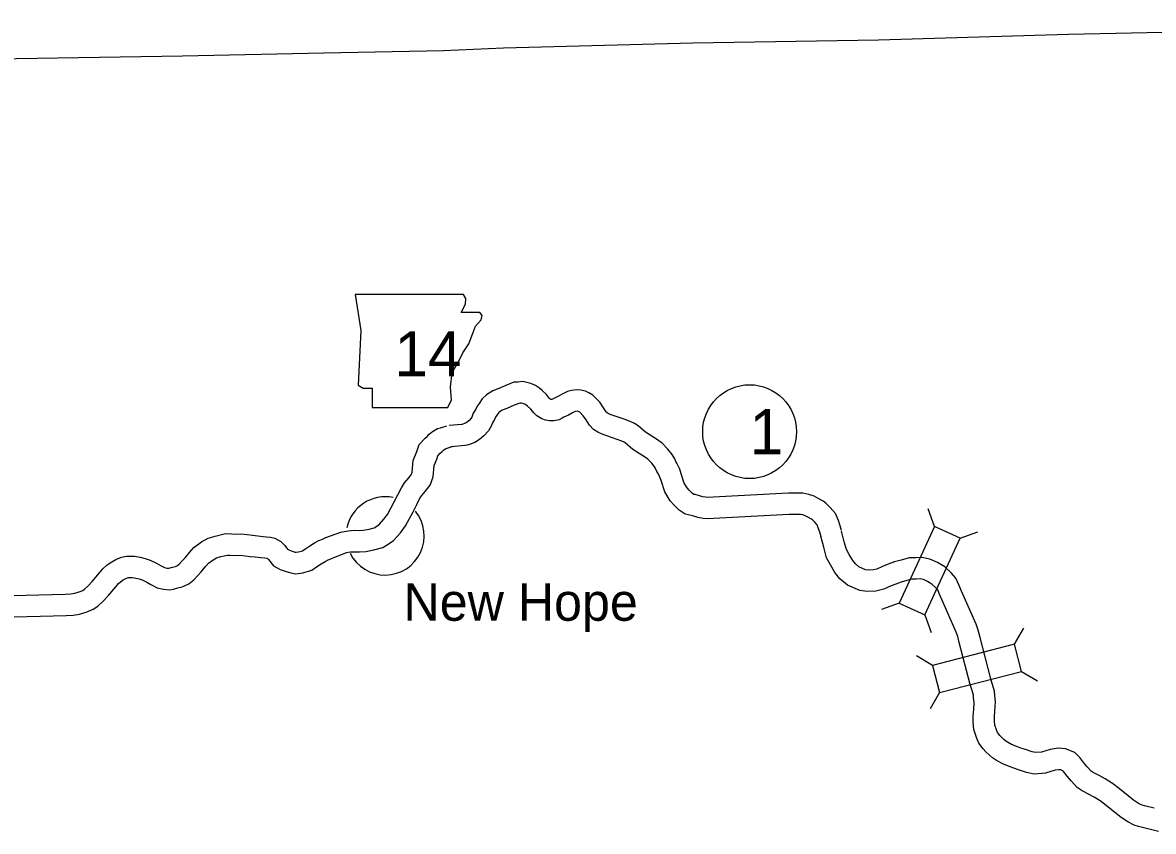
# Model space of a CAD drawing. Extents: x -939622 to -934245, y 1383184 to 1385301.
# Drawn here: x -935213.23 to -935165.51, y 1384339.74 to 1384373.86 of the extents above; entities that cross this region are included whole.
import ezdxf

# ---------------------------------------------------------------- set-up
doc = ezdxf.new("R2010")
doc.units = 0
for name, color, linetype in [('Level 1', 7, 'Continuous'), ('Level 10', 7, 'Continuous'), ('Level 20', 7, 'Continuous'), ('Level 21', 7, 'Continuous'), ('Level 24', 7, 'Continuous'), ('Level 27', 7, 'Continuous')]:
    doc.layers.add(name, color=color, linetype=linetype)

msp = doc.modelspace()

# ---------------------------------------------------------------- linework, layer by layer
at = {"layer": 'Level 1'}
for points in [[(-935140.375, 1384373.86), (-935145.715, 1384373.816), (-935153.227, 1384373.698), (-935161.118, 1384373.532), (-935169.103, 1384373.366), (-935177.116, 1384373.124), (-935184.952, 1384372.996), (-935192.942, 1384372.776), (-935195.478, 1384372.669)], [(-935195.478, 1384372.669), (-935200.521, 1384372.57), (-935206.482, 1384372.44), (-935214.389, 1384372.317), (-935222.288, 1384372.169), (-935230.046, 1384372.082), (-935237.929, 1384371.965), (-935239.703, 1384371.947)]]:
    msp.add_lwpolyline(points, dxfattribs=at)
at = {"layer": 'Level 10'}
for points in [[(-935178.678, 1384352.432), (-935178.738, 1384352.628), (-935178.81, 1384352.853), (-935178.928, 1384353.144), (-935179.154, 1384353.403), (-935179.321, 1384353.565), (-935179.453, 1384353.664), (-935179.632, 1384353.765), (-935179.832, 1384353.875), (-935180.056, 1384353.957), (-935180.314, 1384354.01), (-935180.915, 1384354.01), (-935184.357, 1384353.831), (-935184.419, 1384353.833), (-935184.523, 1384353.852), (-935184.669, 1384353.899), (-935184.857, 1384353.944), (-935184.904, 1384353.957), (-935184.96, 1384353.993), (-935185.101, 1384354.137), (-935185.186, 1384354.229), (-935185.31, 1384354.435), (-935185.438, 1384354.821), (-935185.505, 1384355.022), (-935185.62, 1384355.266), (-935185.668, 1384355.344), (-935185.714, 1384355.451), (-935185.821, 1384355.636), (-935186.007, 1384355.863), (-935186.245, 1384356.114), (-935186.479, 1384356.288), (-935186.95, 1384356.579), (-935187.261, 1384356.849), (-935187.414, 1384356.949), (-935187.602, 1384357.037), (-935187.845, 1384357.125), (-935188.099, 1384357.209), (-935188.438, 1384357.326), (-935188.521, 1384357.365), (-935188.56, 1384357.39), (-935188.601, 1384357.434), (-935188.663, 1384357.528), (-935188.744, 1384357.648), (-935188.878, 1384357.842), (-935189.169, 1384358.145), (-935189.333, 1384358.237), (-935189.475, 1384358.308), (-935189.676, 1384358.356), (-935189.846, 1384358.368), (-935190.065, 1384358.341), (-935190.234, 1384358.302), (-935190.458, 1384358.185), (-935190.614, 1384358.099), (-935190.793, 1384358.013), (-935190.875, 1384357.97), (-935190.903, 1384357.957), (-935190.907, 1384357.956), (-935190.908, 1384357.956), (-935190.94, 1384357.961), (-935190.985, 1384357.989), (-935190.994, 1384357.998), (-935191.123, 1384358.166), (-935191.313, 1384358.333), (-935191.42, 1384358.443), (-935191.584, 1384358.547), (-935191.792, 1384358.632), (-935192.125, 1384358.725), (-935192.33, 1384358.696), (-935192.499, 1384358.686), (-935192.844, 1384358.543), (-935193.131, 1384358.417), (-935193.388, 1384358.328), (-935193.656, 1384358.161), (-935193.843, 1384357.983), (-935193.961, 1384357.797), (-935194.05, 1384357.674), (-935194.109, 1384357.555), (-935194.217, 1384357.379), (-935194.281, 1384357.215), (-935194.307, 1384357.166), (-935194.391, 1384357.073), (-935194.471, 1384357.008), (-935194.549, 1384356.962), (-935194.693, 1384356.905), (-935194.697, 1384356.904), (-935195.232, 1384356.862)], [(-935179.539, 1384352.169), (-935179.597, 1384352.36), (-935179.656, 1384352.547), (-935179.705, 1384352.666), (-935179.808, 1384352.783), (-935179.906, 1384352.879), (-935179.945, 1384352.908), (-935180.07, 1384352.979), (-935180.205, 1384353.053), (-935180.303, 1384353.089), (-935180.406, 1384353.11), (-935180.892, 1384353.11), (-935184.344, 1384352.93), (-935184.515, 1384352.935), (-935184.744, 1384352.978), (-935184.912, 1384353.032), (-935185.081, 1384353.073), (-935185.276, 1384353.126), (-935185.532, 1384353.292), (-935185.754, 1384353.517), (-935185.911, 1384353.689), (-935186.132, 1384354.057), (-935186.292, 1384354.536), (-935186.342, 1384354.687), (-935186.412, 1384354.835), (-935186.469, 1384354.928), (-935186.52, 1384355.047), (-935186.564, 1384355.122), (-935186.682, 1384355.267), (-935186.845, 1384355.438), (-935186.985, 1384355.543), (-935187.484, 1384355.851), (-935187.806, 1384356.13), (-935187.855, 1384356.162), (-935187.946, 1384356.205), (-935188.139, 1384356.274), (-935188.388, 1384356.357), (-935188.777, 1384356.491), (-935188.961, 1384356.577), (-935189.142, 1384356.696), (-935189.311, 1384356.875), (-935189.412, 1384357.029), (-935189.487, 1384357.14), (-935189.577, 1384357.271), (-935189.725, 1384357.425), (-935189.755, 1384357.442), (-935189.784, 1384357.457), (-935189.813, 1384357.463), (-935189.823, 1384357.464), (-935189.909, 1384357.453), (-935189.919, 1384357.451), (-935190.033, 1384357.391), (-935190.202, 1384357.299), (-935190.39, 1384357.208), (-935190.469, 1384357.167), (-935190.595, 1384357.105), (-935190.817, 1384357.052), (-935191.002, 1384357.059), (-935191.171, 1384357.088), (-935191.32, 1384357.138), (-935191.538, 1384357.273), (-935191.665, 1384357.394), (-935191.784, 1384357.549), (-935191.933, 1384357.68), (-935191.992, 1384357.74), (-935192, 1384357.745), (-935192.083, 1384357.779), (-935192.185, 1384357.807), (-935192.243, 1384357.799), (-935192.296, 1384357.796), (-935192.491, 1384357.715), (-935192.803, 1384357.578), (-935192.998, 1384357.511), (-935193.102, 1384357.445), (-935193.143, 1384357.407), (-935193.216, 1384357.292), (-935193.277, 1384357.208), (-935193.321, 1384357.119), (-935193.408, 1384356.977), (-935193.462, 1384356.837), (-935193.567, 1384356.642), (-935193.769, 1384356.42), (-935193.953, 1384356.268), (-935194.153, 1384356.15), (-935194.419, 1384356.046), (-935194.553, 1384356.013), (-935195.161, 1384355.965)], [(-935203.533, 1384352.234), (-935203.314, 1384352.211), (-935203.078, 1384352.183), (-935202.94, 1384352.169), (-935202.771, 1384352.155), (-935202.588, 1384352.109), (-935202.331, 1384351.972), (-935202.172, 1384351.795), (-935202.053, 1384351.644), (-935201.997, 1384351.615), (-935201.857, 1384351.561), (-935201.727, 1384351.521), (-935201.687, 1384351.516), (-935201.597, 1384351.525), (-935201.43, 1384351.58), (-935201.286, 1384351.674), (-935201.12, 1384351.783), (-935200.914, 1384351.912), (-935200.728, 1384352.006), (-935200.58, 1384352.07), (-935200.436, 1384352.132), (-935200.246, 1384352.204), (-935200.05, 1384352.284), (-935199.804, 1384352.366), (-935199.669, 1384352.396), (-935199.5, 1384352.423), (-935199.246, 1384352.439), (-935199.033, 1384352.432), (-935198.867, 1384352.444), (-935198.615, 1384352.492), (-935198.397, 1384352.551), (-935198.293, 1384352.614), (-935198.178, 1384352.694), (-935197.99, 1384352.906), (-935197.838, 1384353.108), (-935197.554, 1384353.641), (-935197.404, 1384353.933), (-935197.252, 1384354.229), (-935197.122, 1384354.447), (-935196.938, 1384354.653), (-935196.834, 1384354.785), (-935196.796, 1384354.89), (-935196.75, 1384355.388), (-935196.602, 1384355.759), (-935196.498, 1384356.055), (-935196.251, 1384356.323), (-935196.168, 1384356.4), (-935196.073, 1384356.493), (-935195.935, 1384356.608), (-935195.729, 1384356.74), (-935195.593, 1384356.762), (-935195.329, 1384356.843)], [(-935203.627, 1384351.339), (-935203.414, 1384351.316), (-935203.175, 1384351.288), (-935203.019, 1384351.273), (-935202.918, 1384351.264), (-935202.915, 1384351.264), (-935202.895, 1384351.253), (-935202.861, 1384351.215), (-935202.641, 1384350.935), (-935202.366, 1384350.793), (-935202.151, 1384350.71), (-935201.921, 1384350.639), (-935201.702, 1384350.61), (-935201.409, 1384350.639), (-935201.036, 1384350.762), (-935200.792, 1384350.922), (-935200.635, 1384351.025), (-935200.471, 1384351.127), (-935200.346, 1384351.191), (-935200.224, 1384351.243), (-935200.099, 1384351.297), (-935199.918, 1384351.366), (-935199.737, 1384351.439), (-935199.563, 1384351.497), (-935199.501, 1384351.511), (-935199.399, 1384351.528), (-935199.234, 1384351.538), (-935199.015, 1384351.531), (-935198.749, 1384351.551), (-935198.413, 1384351.615), (-935198.039, 1384351.716), (-935197.802, 1384351.859), (-935197.576, 1384352.016), (-935197.293, 1384352.336), (-935197.077, 1384352.622), (-935196.756, 1384353.224), (-935196.603, 1384353.522), (-935196.465, 1384353.792), (-935196.393, 1384353.912), (-935196.249, 1384354.074), (-935196.037, 1384354.341), (-935195.91, 1384354.693), (-935195.866, 1384355.176), (-935195.76, 1384355.443), (-935195.711, 1384355.581), (-935195.612, 1384355.688), (-935195.546, 1384355.749), (-935195.468, 1384355.825), (-935195.404, 1384355.879), (-935195.065, 1384355.983)], [(-935165.481, 1384340.71), (-935165.893, 1384340.809), (-935165.986, 1384340.84), (-935166.146, 1384340.92), (-935166.354, 1384341.053), (-935166.583, 1384341.231), (-935166.94, 1384341.525), (-935167.24, 1384341.757), (-935167.556, 1384341.959), (-935167.808, 1384342.093), (-935168.059, 1384342.219), (-935168.135, 1384342.271), (-935168.303, 1384342.454), (-935168.452, 1384342.627), (-935168.623, 1384342.859), (-935168.829, 1384343.064), (-935169.218, 1384343.213), (-935169.529, 1384343.243), (-935169.865, 1384343.193), (-935170.232, 1384343.08), (-935170.483, 1384343.063), (-935170.636, 1384343.096), (-935170.91, 1384343.186), (-935171.102, 1384343.254), (-935171.243, 1384343.305), (-935171.5, 1384343.406), (-935171.672, 1384343.496), (-935171.743, 1384343.545), (-935171.826, 1384343.62), (-935171.942, 1384343.726), (-935171.999, 1384343.788), (-935172.09, 1384343.913), (-935172.139, 1384344.028), (-935172.204, 1384344.216), (-935172.22, 1384344.397), (-935172.224, 1384344.569), (-935172.2, 1384344.814), (-935172.176, 1384345.2), (-935172.207, 1384345.467), (-935172.224, 1384345.656), (-935172.32, 1384345.979), (-935172.38, 1384346.174), (-935172.831, 1384347.92), (-935172.904, 1384348.22), (-935172.995, 1384348.476), (-935173.619, 1384349.879), (-935173.722, 1384350.134), (-935173.851, 1384350.416), (-935174.038, 1384350.636), (-935174.314, 1384350.894), (-935174.626, 1384351.081), (-935174.945, 1384351.229), (-935175.292, 1384351.293), (-935175.546, 1384351.282), (-935175.826, 1384351.278), (-935176.157, 1384351.187), (-935176.433, 1384351.112), (-935176.702, 1384351.015), (-935176.945, 1384350.917), (-935177.183, 1384350.804), (-935177.342, 1384350.767), (-935177.549, 1384350.76), (-935177.661, 1384350.774), (-935177.941, 1384350.898), (-935178.092, 1384351.025), (-935178.205, 1384351.168), (-935178.352, 1384351.423), (-935178.466, 1384351.626), (-935178.559, 1384351.959), (-935178.672, 1384352.409)], [(-935213.646, 1384349.683), (-935211.434, 1384349.743), (-935211.21, 1384349.755), (-935211.033, 1384349.786), (-935210.847, 1384349.84), (-935210.689, 1384349.907), (-935210.626, 1384349.95), (-935210.475, 1384350.091), (-935210.297, 1384350.283), (-935209.986, 1384350.639), (-935209.843, 1384350.811), (-935209.661, 1384350.979), (-935209.471, 1384351.106), (-935209.294, 1384351.211), (-935209.06, 1384351.301), (-935208.852, 1384351.353), (-935208.512, 1384351.347), (-935208.28, 1384351.304), (-935208.065, 1384351.255), (-935207.848, 1384351.176), (-935207.585, 1384351.054), (-935207.385, 1384350.941), (-935207.244, 1384350.865), (-935207.153, 1384350.845), (-935207.071, 1384350.838), (-935207.067, 1384350.839), (-935206.909, 1384350.883), (-935206.787, 1384350.911), (-935206.692, 1384350.955), (-935206.628, 1384351.007), (-935206.515, 1384351.135), (-935206.375, 1384351.28), (-935206.191, 1384351.504), (-935206.009, 1384351.711), (-935205.681, 1384351.957), (-935205.402, 1384352.105), (-935205.109, 1384352.198), (-935204.674, 1384352.305), (-935204.426, 1384352.29), (-935204.261, 1384352.277), (-935204.028, 1384352.285), (-935203.755, 1384352.262), (-935203.523, 1384352.233)], [(-935165.298, 1384339.737), (-935165.695, 1384339.836), (-935166.14, 1384339.943), (-935166.332, 1384340.006), (-935166.592, 1384340.137), (-935166.872, 1384340.316), (-935167.146, 1384340.528), (-935167.501, 1384340.822), (-935167.758, 1384341.02), (-935168.011, 1384341.182), (-935168.221, 1384341.294), (-935168.517, 1384341.442), (-935168.729, 1384341.587), (-935168.976, 1384341.856), (-935169.155, 1384342.065), (-935169.307, 1384342.269), (-935169.33, 1384342.292), (-935169.426, 1384342.329), (-935169.506, 1384342.337), (-935169.666, 1384342.313), (-935170.067, 1384342.189), (-935170.547, 1384342.157), (-935170.871, 1384342.226), (-935171.202, 1384342.335), (-935171.404, 1384342.407), (-935171.56, 1384342.463), (-935171.874, 1384342.587), (-935172.14, 1384342.725), (-935172.302, 1384342.838), (-935172.428, 1384342.951), (-935172.582, 1384343.09), (-935172.699, 1384343.221), (-935172.876, 1384343.463), (-935172.98, 1384343.704), (-935173.091, 1384344.029), (-935173.118, 1384344.346), (-935173.125, 1384344.601), (-935173.097, 1384344.886), (-935173.079, 1384345.175), (-935173.103, 1384345.376), (-935173.112, 1384345.487), (-935173.181, 1384345.718), (-935173.246, 1384345.929), (-935173.705, 1384347.702), (-935173.767, 1384347.963), (-935173.831, 1384348.142), (-935174.447, 1384349.527), (-935174.549, 1384349.777), (-935174.618, 1384349.929), (-935174.691, 1384350.014), (-935174.859, 1384350.172), (-935175.047, 1384350.284), (-935175.22, 1384350.364), (-935175.356, 1384350.389), (-935175.521, 1384350.382), (-935175.698, 1384350.38), (-935175.92, 1384350.319), (-935176.163, 1384350.253), (-935176.381, 1384350.174), (-935176.584, 1384350.092), (-935176.885, 1384349.95), (-935177.222, 1384349.871), (-935177.59, 1384349.858), (-935177.905, 1384349.898), (-935178.421, 1384350.126), (-935178.743, 1384350.395), (-935178.953, 1384350.664), (-935179.134, 1384350.978), (-935179.303, 1384351.279), (-935179.429, 1384351.728), (-935179.545, 1384352.191)], [(-935213.589, 1384348.784), (-935211.398, 1384348.843), (-935211.107, 1384348.859), (-935210.828, 1384348.908), (-935210.546, 1384348.99), (-935210.256, 1384349.113), (-935210.062, 1384349.245), (-935209.837, 1384349.455), (-935209.628, 1384349.68), (-935209.301, 1384350.055), (-935209.188, 1384350.19), (-935209.102, 1384350.271), (-935208.992, 1384350.344), (-935208.901, 1384350.398), (-935208.787, 1384350.442), (-935208.749, 1384350.451), (-935208.604, 1384350.448), (-935208.463, 1384350.422), (-935208.318, 1384350.389), (-935208.192, 1384350.344), (-935207.997, 1384350.253), (-935207.819, 1384350.152), (-935207.561, 1384350.014), (-935207.287, 1384349.953), (-935207.021, 1384349.932), (-935206.862, 1384349.962), (-935206.685, 1384350.011), (-935206.495, 1384350.056), (-935206.214, 1384350.183), (-935206.003, 1384350.355), (-935205.854, 1384350.523), (-935205.702, 1384350.681), (-935205.504, 1384350.921), (-935205.394, 1384351.047), (-935205.197, 1384351.195), (-935205.051, 1384351.272), (-935204.865, 1384351.332), (-935204.593, 1384351.398), (-935204.487, 1384351.392), (-935204.28, 1384351.376), (-935204.05, 1384351.384), (-935203.849, 1384351.367), (-935203.637, 1384351.34)]]:
    msp.add_lwpolyline(points, dxfattribs=at)
at = {"layer": 'Level 20'}
for p, q in [((-935174.75, 1384352.606), (-935175.024, 1384353.349)), ((-935173.672, 1384352.108), (-935172.928, 1384352.381)), ((-935176.245, 1384349.37), (-935176.988, 1384349.097)), ((-935175.166, 1384348.872), (-935174.893, 1384348.129)), ((-935171.382, 1384347.635), (-935170.98, 1384348.317)), ((-935174.832, 1384346.742), (-935175.515, 1384347.144)), ((-935171.084, 1384346.485), (-935170.402, 1384346.083)), ((-935174.535, 1384345.592), (-935174.936, 1384344.909))]:
    msp.add_line(p, q, dxfattribs=at)
for points in [[(-935174.75, 1384352.606), (-935176.245, 1384349.37), (-935175.166, 1384348.872), (-935173.672, 1384352.108)], [(-935171.382, 1384347.635), (-935174.832, 1384346.742), (-935174.535, 1384345.592), (-935171.084, 1384346.485)]]:
    msp.add_lwpolyline(points, close=True, dxfattribs=at)
at = {"layer": 'Level 21'}
msp.add_lwpolyline([(-935199.194, 1384362.392), (-935198.966, 1384360.87), (-935199.067, 1384358.56), (-935198.864, 1384358.433), (-935198.483, 1384358.433), (-935198.483, 1384357.621), (-935195.286, 1384357.621), (-935195.134, 1384357.951), (-935195.184, 1384358.484), (-935195.108, 1384359.093), (-935194.829, 1384359.575), (-935194.652, 1384359.931), (-935194.398, 1384360.311), (-935194.245, 1384360.717), (-935194.119, 1384361.047), (-935193.89, 1384361.326), (-935193.839, 1384361.504), (-935193.941, 1384361.631), (-935194.728, 1384361.631), (-935194.55, 1384361.986), (-935194.525, 1384362.215), (-935194.63, 1384362.39)], close=True, dxfattribs=at)
at = {"layer": 'Level 24'}
for start, end in [(78.2936, 168.2936), (206.3421, 39.3594)]:
    msp.add_arc((-935197.934, 1384352.204), 1.65, start, end, dxfattribs=at)
at = {"layer": 'Level 27'}
msp.add_circle((-935182.554, 1384356.602), 1.98, dxfattribs=at)

# ---------------------------------------------------------------- texts
at = {"layer": 'Level 21'}
msp.add_text('14', height=1.9008, dxfattribs=at).set_placement((-935197.542, 1384358.937))
at = {"layer": 'Level 24'}
msp.add_text('New Hope', height=1.584, dxfattribs=at).set_placement((-935197.162, 1384348.623))
at = {"layer": 'Level 27'}
msp.add_text('1', height=1.901, dxfattribs=at).set_placement((-935182.554, 1384355.652))

doc.saveas('drawing.dxf')
